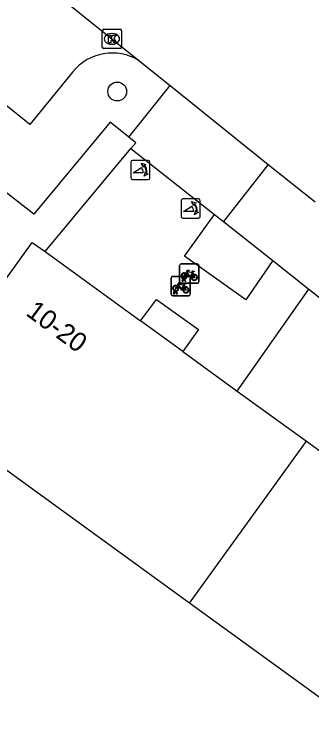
# Model space of a CAD drawing. Extents: x 159675 to 160530, y 382179 to 382901.
# Drawn here: x 160362.08 to 160377.56, y 382615.6 to 382652.14 of the extents above; entities that cross this region are included whole.
import ezdxf

# ---------------------------------------------------------------- set-up
doc = ezdxf.new("R2010")
doc.units = 0
for name, color, linetype in [('IMGEO_Boom', 7, 'Continuous'), ('IMGEO_Fietsenrek', 7, 'Continuous'), ('IMGEO_Kolk', 7, 'Continuous'), ('IMGEO_Pand', 7, 'Continuous'), ('IMGEO_Pand_nummerreeks', 7, 'Continuous'), ('IMGEO_Poller', 7, 'Continuous'), ('IMGEO_Rijbaan_lokaal_gesloten', 7, 'Continuous'), ('IMGEO_Voetpad_open', 7, 'Continuous')]:
    doc.layers.add(name, color=color, linetype=linetype)

msp = doc.modelspace()

# ---------------------------------------------------------------- linework, layer by layer
at = {"layer": 'IMGEO_Boom'}
msp.add_circle((160367.439, 382648.119), 0.489, dxfattribs=at)
at = {"layer": 'IMGEO_Fietsenrek'}
for p, q in [((160370.683, 382638.241), (160370.683, 382639.082)), ((160370.683, 382639.082), (160370.683, 382638.241)), ((160370.758, 382639.166), (160371.599, 382639.166)), ((160371.599, 382639.166), (160370.758, 382639.166)), ((160371.683, 382639.091), (160371.683, 382638.25)), ((160371.683, 382638.25), (160371.683, 382639.091)), ((160371.37, 382638.715), (160371.406, 382638.62)), ((160370.238, 382637.596), (160370.238, 382638.437)), ((160370.238, 382638.437), (160370.238, 382637.596)), ((160370.313, 382638.521), (160371.154, 382638.521)), ((160371.154, 382638.521), (160370.313, 382638.521)), ((160370.81, 382638.25), (160370.849, 382638.41)), ((160370.879, 382638.398), (160370.844, 382638.25)), ((160370.921, 382638.422), (160370.92, 382638.426)), ((160370.962, 382638.25), (160370.928, 382638.392)), ((160370.952, 382638.433), (160370.953, 382638.426)), ((160370.96, 382638.396), (160370.995, 382638.25)), ((160371.238, 382638.446), (160371.238, 382637.605)), ((160371.238, 382637.605), (160371.238, 382638.446)), ((160371.608, 382638.166), (160370.767, 382638.166)), ((160370.767, 382638.166), (160371.608, 382638.166)), ((160370.844, 382638.25), (160370.81, 382638.25)), ((160370.925, 382638.07), (160370.961, 382637.975)), ((160370.995, 382638.25), (160370.962, 382638.25)), ((160370.365, 382637.605), (160370.404, 382637.765)), ((160370.399, 382637.605), (160370.365, 382637.605)), ((160370.434, 382637.753), (160370.399, 382637.605)), ((160370.476, 382637.777), (160370.475, 382637.781)), ((160370.517, 382637.605), (160370.483, 382637.747)), ((160370.507, 382637.788), (160370.508, 382637.781)), ((160370.515, 382637.751), (160370.55, 382637.605)), ((160370.55, 382637.605), (160370.517, 382637.605)), ((160371.163, 382637.521), (160370.322, 382637.521)), ((160370.322, 382637.521), (160371.163, 382637.521))]:
    msp.add_line(p, q, dxfattribs=at)
for points in [[(160371.017, 382638.64), (160370.965, 382638.55), (160370.925, 382638.525), (160370.926, 382638.572), (160370.981, 382638.666)], [(160370.996, 382638.692), (160371.091, 382638.856), (160371.177, 382638.842), (160371.179, 382638.833), (160371.123, 382638.822), (160371.096, 382638.777), (160371.352, 382638.736)], [(160371.292, 382638.448), (160371.242, 382638.448), (160371.051, 382638.699), (160371.032, 382638.667)], [(160371.339, 382638.711), (160371.082, 382638.752), (160371.065, 382638.723), (160371.232, 382638.503), (160371.339, 382638.711)], [(160371.387, 382638.613), (160371.357, 382638.69), (160371.248, 382638.472), (160371.291, 382638.472)], [(160371.352, 382638.736), (160371.377, 382638.785), (160371.371, 382638.789), (160371.348, 382638.793), (160371.336, 382638.8), (160371.335, 382638.803), (160371.337, 382638.808), (160371.432, 382638.793), (160371.434, 382638.783), (160371.424, 382638.77), (160371.412, 382638.764), (160371.398, 382638.77), (160371.37, 382638.715)], [(160371.321, 382638.472), (160371.441, 382638.471), (160371.397, 382638.585)], [(160371.417, 382638.592), (160371.472, 382638.447), (160371.322, 382638.447)], [(160370.572, 382637.995), (160370.52, 382637.905), (160370.48, 382637.88), (160370.481, 382637.927), (160370.536, 382638.021)], [(160370.551, 382638.047), (160370.646, 382638.211), (160370.732, 382638.197), (160370.734, 382638.188), (160370.678, 382638.177), (160370.651, 382638.132), (160370.907, 382638.091)], [(160370.847, 382637.803), (160370.797, 382637.803), (160370.606, 382638.054), (160370.587, 382638.022)], [(160370.894, 382638.066), (160370.637, 382638.107), (160370.62, 382638.078), (160370.787, 382637.858), (160370.894, 382638.066)], [(160370.942, 382637.968), (160370.912, 382638.045), (160370.803, 382637.827), (160370.846, 382637.827)], [(160370.876, 382637.827), (160370.996, 382637.826), (160370.952, 382637.94)], [(160370.972, 382637.947), (160371.027, 382637.802), (160370.877, 382637.802)], [(160370.907, 382638.091), (160370.932, 382638.14), (160370.926, 382638.144), (160370.903, 382638.148), (160370.891, 382638.155), (160370.89, 382638.158), (160370.892, 382638.163), (160370.987, 382638.148), (160370.989, 382638.138), (160370.979, 382638.125), (160370.967, 382638.119), (160370.953, 382638.125), (160370.925, 382638.07)]]:
    msp.add_lwpolyline(points, dxfattribs=at)
for centre, radius, start, end in [((160370.761, 382639.088), 0.0779, 92.4484, 184.2845), ((160370.761, 382639.088), 0.0779, 92.4484, 184.2845), ((160371.605, 382639.088), 0.0779, 2.4484, 94.2845), ((160371.605, 382639.088), 0.0779, 2.4484, 94.2845), ((160370.923, 382638.551), 0.159, 62.6766, 242.1369), ((160370.923, 382638.551), 0.129, 63.3192, 238.903), ((160370.923, 382638.551), 0.129, 283.6043, 43.4302), ((160370.923, 382638.551), 0.159, 283.5766, 46.6042), ((160371.45, 382638.467), 0.159, 187.0065, 105.7708), ((160370.316, 382638.443), 0.0779, 92.4484, 184.2845), ((160370.316, 382638.443), 0.0779, 92.4484, 184.2845), ((160370.903, 382638.422), 0.0499, 12.8025, 158.6934), ((160370.923, 382638.551), 0.159, 253.9967, 271.7867), ((160370.903, 382638.422), 0.0174, 12.8025, 163.4502), ((160370.923, 382638.551), 0.129, 253.415, 269.0204), ((160371.16, 382638.443), 0.0779, 2.4484, 94.2845), ((160371.16, 382638.443), 0.0779, 2.4484, 94.2845), ((160371.45, 382638.467), 0.159, 113.3408, 178.3217), ((160371.45, 382638.467), 0.129, 113.923, 177.9556), ((160371.45, 382638.467), 0.129, 188.6715, 104.5883), ((160370.478, 382637.906), 0.159, 62.6766, 242.1369), ((160370.478, 382637.906), 0.129, 63.3192, 238.903), ((160370.478, 382637.906), 0.129, 283.6043, 43.4302), ((160370.478, 382637.906), 0.159, 283.5766, 46.6042), ((160370.761, 382638.244), 0.0779, 182.4484, 274.2845), ((160370.761, 382638.244), 0.0779, 182.4484, 274.2845), ((160371.005, 382637.822), 0.159, 113.3408, 178.3217), ((160371.005, 382637.822), 0.159, 187.0065, 105.7708), ((160371.005, 382637.822), 0.129, 113.923, 177.9556), ((160371.005, 382637.822), 0.129, 188.6715, 104.5883), ((160371.605, 382638.244), 0.0779, 272.4484, 4.2845), ((160371.605, 382638.244), 0.0779, 272.4484, 4.2845), ((160370.316, 382637.599), 0.0779, 182.4484, 274.2845), ((160370.316, 382637.599), 0.0779, 182.4484, 274.2845), ((160370.458, 382637.777), 0.0499, 12.8025, 158.6934), ((160370.478, 382637.906), 0.159, 253.9967, 271.7867), ((160370.458, 382637.777), 0.0174, 12.8025, 163.4502), ((160370.478, 382637.906), 0.129, 253.415, 269.0204), ((160371.16, 382637.599), 0.0779, 272.4484, 4.2845), ((160371.16, 382637.599), 0.0779, 272.4484, 4.2845)]:
    msp.add_arc(centre, radius, start, end, dxfattribs=at)
at = {"layer": 'IMGEO_Kolk'}
for p, q in [((160366.662, 382650.426), (160366.662, 382651.278)), ((160366.737, 382651.352), (160367.589, 382651.352)), ((160367.15, 382651.132), (160367.175, 382651.132)), ((160367.663, 382651.278), (160367.663, 382650.426)), ((160367.589, 382650.352), (160366.737, 382650.352)), ((160367.173, 382650.572), (160367.148, 382650.572))]:
    msp.add_line(p, q, dxfattribs=at)
for points in [[(160366.662, 382650.426), (160366.662, 382651.278)], [(160366.737, 382651.352), (160367.589, 382651.352)], [(160366.983, 382651.052), (160367.106, 382651.052), (160367.106, 382650.901), (160367.236, 382651.052), (160367.4, 382651.052), (160367.254, 382650.901), (160367.407, 382650.652), (160367.255, 382650.652), (160367.17, 382650.816), (160367.106, 382650.749), (160367.106, 382650.652), (160366.983, 382650.652), (160366.983, 382651.052)], [(160367.663, 382651.278), (160367.663, 382650.426)], [(160367.589, 382650.352), (160366.737, 382650.352)]]:
    msp.add_lwpolyline(points, dxfattribs=at)
for centre, start, end in [((160366.739, 382651.276), 91.552, 178.448), ((160366.739, 382651.276), 91.552, 178.448), ((160367.587, 382651.276), 1.552, 88.448), ((160367.587, 382651.276), 1.552, 88.448), ((160366.739, 382650.428), 181.552, 268.448), ((160366.739, 382650.428), 181.552, 268.448), ((160367.587, 382650.428), 271.552, 358.448), ((160367.587, 382650.428), 271.552, 358.448)]:
    msp.add_arc(centre, 0.0765, start, end, dxfattribs=at)
for centre, major_axis, ratio, start_param, end_param in [((160367.149, 382650.852), (-0.387, 0.002), 0.722429, 4.712389, 7.853982), ((160367.174, 382650.852), (-0.39, 0.002), 0.717154, 1.570796, 4.712389)]:
    msp.add_ellipse(centre, major_axis=major_axis, ratio=ratio, start_param=start_param, end_param=end_param, dxfattribs=at)
at = {"layer": 'IMGEO_Pand'}
for points in [[(160371.199, 382621.562), (160356.943, 382631.886), (160360.093, 382636.235), (160363.025, 382640.284), (160363.685, 382639.806)], [(160363.685, 382639.806), (160368.647, 382636.212)], [(160370.844, 382634.621), (160368.647, 382636.212)], [(160370.844, 382634.621), (160373.677, 382632.57)], [(160373.677, 382632.57), (160377.281, 382629.959)], [(160371.199, 382621.562), (160377.281, 382629.959)], [(160377.281, 382629.959), (160381.138, 382627.166)], [(160390.852, 382620.13), (160391.536, 382619.635), (160385.454, 382611.238), (160381.405, 382614.171), (160371.199, 382621.562)]]:
    msp.add_lwpolyline(points, dxfattribs=at)
at = {"layer": 'IMGEO_Poller'}
for p, q in [((160369.047, 382644.544), (160368.239, 382644.544)), ((160369.047, 382644.544), (160368.239, 382644.544)), ((160368.145, 382644.449), (160368.145, 382643.642)), ((160368.145, 382644.449), (160368.145, 382643.642)), ((160369.141, 382643.642), (160369.141, 382644.449)), ((160369.141, 382643.642), (160369.141, 382644.449)), ((160368.239, 382643.547), (160369.047, 382643.547)), ((160368.239, 382643.547), (160369.047, 382643.547)), ((160370.76, 382642.446), (160370.76, 382641.639)), ((160370.76, 382642.446), (160370.76, 382641.639)), ((160371.662, 382642.541), (160370.854, 382642.541)), ((160371.662, 382642.541), (160370.854, 382642.541)), ((160371.756, 382641.639), (160371.756, 382642.446)), ((160371.756, 382641.639), (160371.756, 382642.446)), ((160370.854, 382641.544), (160371.662, 382641.544)), ((160370.854, 382641.544), (160371.662, 382641.544))]:
    msp.add_line(p, q, dxfattribs=at)
for points in [[(160368.78, 382643.9), (160368.267, 382643.9), (160368.697, 382644.175)], [(160368.824, 382644.273), (160368.812, 382644.2), (160368.687, 382644.405)], [(160368.687, 382644.405), (160368.918, 382644.339), (160368.847, 382644.307)], [(160368.84, 382643.728), (160368.906, 382643.959), (160368.936, 382643.891)], [(160368.972, 382643.864), (160369.044, 382643.853), (160368.84, 382643.728)], [(160371.439, 382642.27), (160371.427, 382642.197), (160371.302, 382642.402)], [(160371.302, 382642.402), (160371.533, 382642.336), (160371.462, 382642.304)], [(160371.395, 382641.897), (160370.882, 382641.897), (160371.312, 382642.172)], [(160371.455, 382641.725), (160371.521, 382641.956), (160371.551, 382641.888)], [(160371.587, 382641.861), (160371.659, 382641.85), (160371.455, 382641.725)]]:
    msp.add_lwpolyline(points, dxfattribs=at)
for centre, radius, start, end in [((160368.239, 382644.449), 0.0946, 90, 180), ((160368.239, 382644.449), 0.0946, 90, 180), ((160369.047, 382644.449), 0.0946, 0, 90), ((160369.047, 382644.449), 0.0946, 0, 90), ((160368.452, 382643.95), 0.332, 351.3247, 42.4854), ((160368.466, 382643.96), 0.476, 351.7527, 41.1691), ((160368.466, 382643.96), 0.516, 349.3569, 42.2912), ((160368.239, 382643.642), 0.0946, 180, 270), ((160368.239, 382643.642), 0.0946, 180, 270), ((160369.047, 382643.642), 0.0946, 270, 0), ((160369.047, 382643.642), 0.0946, 270, 0), ((160370.854, 382642.446), 0.0946, 90, 180), ((160370.854, 382642.446), 0.0946, 90, 180), ((160371.081, 382641.957), 0.516, 349.3569, 42.2912), ((160371.662, 382642.446), 0.0946, 0, 90), ((160371.662, 382642.446), 0.0946, 0, 90), ((160371.067, 382641.947), 0.332, 351.3247, 42.4854), ((160371.081, 382641.957), 0.476, 351.7527, 41.1691), ((160370.854, 382641.639), 0.0946, 180, 270), ((160370.854, 382641.639), 0.0946, 180, 270), ((160371.662, 382641.639), 0.0946, 270, 0), ((160371.662, 382641.639), 0.0946, 270, 0)]:
    msp.add_arc(centre, radius, start, end, dxfattribs=at)
at = {"layer": 'IMGEO_Rijbaan_lokaal_gesloten'}
for points in [[(160349.691, 382664.86), (160368.568, 382649.726)], [(160368.568, 382649.726), (160370.19, 382648.426)], [(160370.19, 382648.426), (160375.287, 382644.339)], [(160375.287, 382644.339), (160377.722, 382642.387)]]:
    msp.add_lwpolyline(points, dxfattribs=at)
at = {"layer": 'IMGEO_Voetpad_open'}
for points in [[(160365.116, 382649.132), (160362.889, 382646.405), (160346.876, 382659.301), (160349.803, 382663.043)], [(160368.041, 382645.751), (160367.072, 382646.525), (160363.098, 382641.755), (160342.684, 382657.705)], [(160368.041, 382645.751), (160370.19, 382648.426)], [(160368.154, 382645.167), (160368.401, 382645.464), (160368.041, 382645.751)], [(160363.685, 382639.806), (160368.154, 382645.167)], [(160368.154, 382645.167), (160372.491, 382641.741)], [(160375.287, 382644.339), (160372.955, 382641.374)], [(160375.524, 382639.345), (160374.123, 382637.308), (160370.94, 382639.58), (160372.491, 382641.741)], [(160372.491, 382641.741), (160372.955, 382641.374)], [(160372.955, 382641.374), (160375.524, 382639.345)], [(160375.524, 382639.345), (160377.395, 382637.867)], [(160373.677, 382632.57), (160377.395, 382637.867)], [(160377.395, 382637.867), (160384.552, 382632.213)], [(160368.647, 382636.212), (160369.481, 382637.314), (160371.657, 382635.757), (160370.844, 382634.621)]]:
    msp.add_lwpolyline(points, dxfattribs=at)
msp.add_arc((160367.18, 382647.466), 2.652, 58.4335, 141.0935, dxfattribs=at)

# ---------------------------------------------------------------- texts
at = {"layer": 'IMGEO_Pand_nummerreeks'}
msp.add_text('10-20', height=1, rotation=323.6156, dxfattribs=at).set_placement((160362.64, 382636.54))

doc.saveas('drawing.dxf')
